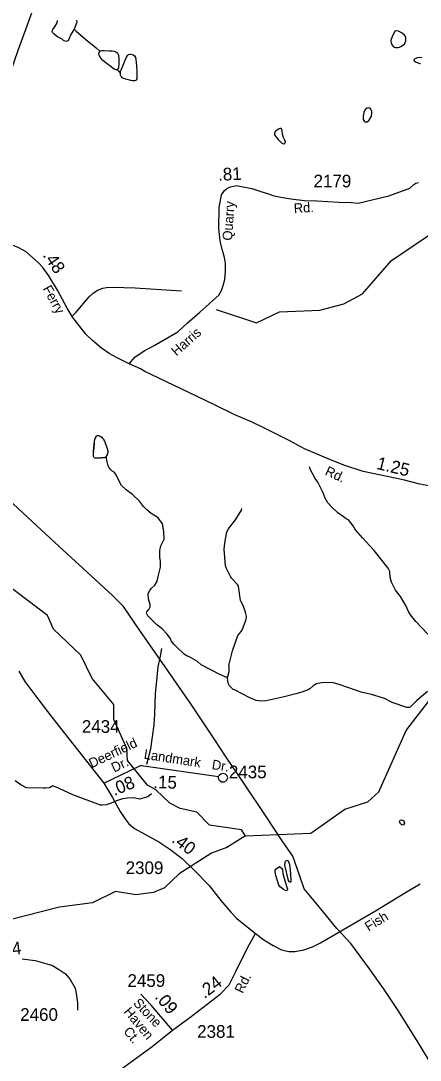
# Model space of a CAD drawing. Extents: x 1473865 to 1648260, y 639067 to 773536.
# Drawn here: x 1577486 to 1581425, y 678674 to 688926 of the extents above; entities that cross this region are included whole.
import ezdxf

# ---------------------------------------------------------------- set-up
doc = ezdxf.new("R2010")
doc.units = 0
for name, color, linetype in [('Exist Hydrographic Creek Single Shore', 7, 'Continuous'), ('Exist Hydrographic Misc Water Feature', 7, 'Continuous'), ('Exist Road Non-System Type 51', 7, 'Continuous'), ('Exist Road Secondary Mileage Hundredths English Label', 7, 'Continuous'), ('Exist Road Secondary Type 51 Attributed', 7, 'Continuous'), ('Exist Road Secondary Type 51 Label', 7, 'Continuous'), ('Exist Road Secondary Type 51 Number Label', 7, 'Continuous'), ('Exist Utilities Electrical Transmission Line', 7, 'Continuous')]:
    doc.layers.add(name, color=color, linetype=linetype)

msp = doc.modelspace()

# ---------------------------------------------------------------- linework, layer by layer
at = {"layer": 'Exist Hydrographic Creek Single Shore'}
for points in [[(1579411, 686080), (1579809, 685947), (1580036, 686054), (1580436, 686072), (1580670, 686136), (1580855, 686234), (1581143, 686563), (1581598, 686872)], [(1579703, 680887), (1580345, 680914), (1580682, 681150), (1580908, 681221), (1581018, 681321), (1581285, 681926), (1581540, 682255)]]:
    msp.add_lwpolyline(points, dxfattribs=at)
at = {"layer": 'Exist Hydrographic Misc Water Feature'}
msp.add_line((1578435, 688445), (1578468, 688407), dxfattribs=at)
for points in [[(1578012, 688845), (1577999, 688825), (1577978, 688791), (1577952, 688728), (1577929, 688721), (1577906, 688733), (1577895, 688745), (1577879, 688750), (1577848, 688768), (1577834, 688779), (1577816, 688794), (1577800, 688809), (1577795, 688819), (1577797, 688834), (1577801, 688841), (1577809, 688850), (1577822, 688865), (1577843, 688905), (1577849, 688928)], [(1578035, 688933), (1578037, 688912), (1578012, 688845)], [(1578012, 688845), (1578033, 688824), (1578151, 688722), (1578190, 688693), (1578229, 688661), (1578264, 688625)], [(1581261, 688689), (1581268, 688695), (1581273, 688703), (1581277, 688712), (1581282, 688727), (1581283, 688737), (1581283, 688747), (1581283, 688759), (1581282, 688765), (1581279, 688771), (1581269, 688783), (1581246, 688804), (1581217, 688822), (1581210, 688824), (1581188, 688827), (1581173, 688823), (1581149, 688768), (1581134, 688736), (1581134, 688723), (1581137, 688709), (1581149, 688685), (1581162, 688669), (1581182, 688663), (1581204, 688662), (1581220, 688665), (1581235, 688672), (1581261, 688689)], [(1578264, 688625), (1578254, 688614), (1578252, 688606), (1578254, 688588), (1578258, 688580), (1578275, 688555), (1578283, 688547), (1578405, 688453), (1578429, 688441), (1578435, 688445)], [(1578435, 688445), (1578447, 688456), (1578451, 688463), (1578456, 688503), (1578456, 688511), (1578457, 688555), (1578454, 688584), (1578442, 688602), (1578431, 688615), (1578409, 688622), (1578387, 688627), (1578357, 688628), (1578309, 688629), (1578285, 688629), (1578264, 688625)], [(1578468, 688407), (1578470, 688425), (1578479, 688448), (1578525, 688561), (1578540, 688588), (1578548, 688593), (1578564, 688598), (1578572, 688598), (1578594, 688590), (1578606, 688579), (1578616, 688565), (1578621, 688548), (1578625, 688515), (1578628, 688479), (1578630, 688427), (1578629, 688355), (1578625, 688343), (1578619, 688337), (1578611, 688334), (1578587, 688334), (1578570, 688338), (1578499, 688358), (1578487, 688365), (1578479, 688372), (1578473, 688379), (1578470, 688387), (1578468, 688407)], [(1581441, 688560), (1581415, 688563), (1581397, 688561), (1581370, 688550), (1581364, 688544), (1581362, 688536), (1581366, 688530), (1581384, 688517), (1581420, 688505), (1581426, 688505)], [(1580864, 687999), (1580863, 687993), (1580862, 687952), (1580872, 687936), (1580880, 687930), (1580900, 687929), (1580914, 687939), (1580922, 687947), (1580943, 687987), (1580948, 688011), (1580948, 688034), (1580938, 688053), (1580931, 688063), (1580919, 688067), (1580903, 688063), (1580886, 688054), (1580880, 688046), (1580868, 688020), (1580864, 687999)], [(1580011, 687772), (1580024, 687755), (1580034, 687744), (1580041, 687738), (1580051, 687729), (1580058, 687722), (1580064, 687718), (1580076, 687711), (1580084, 687713), (1580090, 687718), (1580092, 687723), (1580095, 687728), (1580095, 687736), (1580090, 687745), (1580085, 687755), (1580076, 687775), (1580071, 687796), (1580068, 687817), (1580063, 687839), (1580060, 687853), (1580059, 687857), (1580053, 687863), (1580047, 687863), (1580041, 687863), (1580028, 687858), (1580014, 687847), (1579995, 687834), (1579990, 687825), (1579988, 687814), (1579988, 687809), (1579989, 687800), (1579996, 687789), (1580008, 687776), (1580011, 687772)], [(1578329, 684629), (1578326, 684623), (1578324, 684621), (1578319, 684620), (1578316, 684619), (1578307, 684616), (1578302, 684616), (1578296, 684614), (1578291, 684614), (1578283, 684614), (1578273, 684613), (1578267, 684611), (1578261, 684612), (1578257, 684612), (1578244, 684612), (1578236, 684612), (1578228, 684612), (1578218, 684612), (1578211, 684614), (1578207, 684621), (1578204, 684627), (1578203, 684640), (1578203, 684648), (1578203, 684654), (1578204, 684664), (1578205, 684670), (1578205, 684675), (1578204, 684683), (1578204, 684688), (1578204, 684693), (1578206, 684698), (1578209, 684709), (1578210, 684720), (1578209, 684730), (1578210, 684734), (1578212, 684740), (1578213, 684744), (1578213, 684754), (1578214, 684761), (1578213, 684775), (1578214, 684785), (1578215, 684792), (1578217, 684796), (1578220, 684803), (1578225, 684814), (1578229, 684825), (1578230, 684829), (1578233, 684831), (1578237, 684834), (1578241, 684836), (1578246, 684836), (1578253, 684835), (1578257, 684834), (1578263, 684831), (1578268, 684829), (1578272, 684825), (1578279, 684821), (1578286, 684818), (1578292, 684810), (1578297, 684803), (1578302, 684796), (1578305, 684790), (1578311, 684781), (1578316, 684772), (1578319, 684761), (1578322, 684751), (1578325, 684745), (1578328, 684736), (1578331, 684731), (1578332, 684728), (1578334, 684717), (1578338, 684707), (1578340, 684696), (1578344, 684679), (1578343, 684669), (1578342, 684662), (1578341, 684657), (1578338, 684652), (1578338, 684648), (1578337, 684644), (1578334, 684640), (1578332, 684634), (1578329, 684629)], [(1578329, 684629), (1578326, 684623), (1578324, 684621), (1578316, 684619), (1578307, 684616), (1578296, 684614), (1578267, 684611), (1578228, 684612), (1578218, 684612), (1578211, 684614), (1578207, 684621), (1578204, 684627), (1578203, 684640), (1578203, 684648), (1578203, 684654), (1578204, 684683), (1578213, 684775), (1578214, 684785), (1578215, 684792), (1578217, 684796), (1578230, 684829), (1578237, 684834), (1578241, 684836), (1578246, 684836), (1578253, 684835), (1578257, 684834), (1578263, 684831), (1578268, 684829), (1578286, 684818), (1578292, 684810), (1578297, 684803), (1578302, 684796), (1578311, 684781), (1578316, 684772), (1578332, 684728), (1578338, 684707), (1578344, 684679), (1578343, 684669), (1578341, 684657), (1578337, 684644), (1578332, 684634), (1578329, 684629)], [(1579525, 682446), (1579450, 682479), (1579263, 682575), (1579228, 682605), (1579160, 682645), (1579128, 682661), (1579120, 682661), (1579097, 682679), (1579021, 682750), (1578994, 682777), (1578970, 682811), (1578964, 682827), (1578928, 682876), (1578879, 682928), (1578828, 682968), (1578737, 683056), (1578727, 683082), (1578729, 683098), (1578749, 683121), (1578762, 683145), (1578762, 683169), (1578744, 683225), (1578743, 683277), (1578755, 683301), (1578772, 683325), (1578808, 683361), (1578832, 683400), (1578845, 683457), (1578862, 683536), (1578863, 683592), (1578857, 683636), (1578856, 683700), (1578868, 683748), (1578899, 683812), (1578896, 683890), (1578883, 683964), (1578839, 684024), (1578772, 684065), (1578728, 684102), (1578697, 684134), (1578677, 684162), (1578655, 684187), (1578586, 684255), (1578525, 684299), (1578479, 684341), (1578420, 684457), (1578406, 684474), (1578384, 684486), (1578369, 684500), (1578361, 684514), (1578349, 684538), (1578337, 684576), (1578329, 684629)], [(1581499, 682877), (1581383, 683001), (1581330, 683067), (1581310, 683100), (1581283, 683160), (1581253, 683208), (1581229, 683247), (1581180, 683309), (1581141, 683390), (1581128, 683438), (1581126, 683494), (1581107, 683526), (1580971, 683700), (1580929, 683748), (1580856, 683827), (1580787, 683906), (1580775, 683922), (1580763, 683946), (1580718, 684003), (1580696, 684015), (1580668, 684033), (1580611, 684072), (1580553, 684128), (1580514, 684173), (1580486, 684217), (1580465, 684278), (1580414, 684374), (1580390, 684410), (1580341, 684503), (1580332, 684527)], [(1579525, 682446), (1579539, 682508), (1579541, 682556), (1579538, 682568), (1579573, 682712), (1579627, 682863), (1579659, 682903), (1579672, 682927), (1579709, 683022), (1579711, 683054), (1579703, 683094), (1579674, 683167), (1579651, 683208), (1579632, 683351), (1579624, 683367), (1579565, 683428), (1579553, 683444), (1579514, 683525), (1579506, 683549), (1579492, 683713), (1579497, 683773), (1579518, 683885), (1579534, 683916), (1579603, 684004), (1579661, 684099), (1579665, 684115)], [(1579703, 680887), (1579662, 680947), (1579346, 680993), (1579223, 681120), (1579056, 681157), (1578957, 681208), (1578817, 681342), (1578735, 681386), (1578538, 681630), (1578531, 681748), (1578402, 682033), (1578404, 682184), (1578191, 682438), (1578078, 682670), (1577807, 682925), (1577750, 683061), (1577231, 683452)], [(1581497, 682311), (1581392, 682223), (1581324, 682157), (1581316, 682153), (1581292, 682154), (1581148, 682201), (1581073, 682242), (1581021, 682259), (1580945, 682280), (1580841, 682305), (1580720, 682346), (1580626, 682379), (1580570, 682396), (1580546, 682398), (1580450, 682395), (1580402, 682386), (1580370, 682366), (1580337, 682337), (1580321, 682327), (1580256, 682304), (1580199, 682288), (1580084, 682258), (1579904, 682220), (1579864, 682214), (1579832, 682219), (1579808, 682223), (1579744, 682249), (1579593, 682326), (1579581, 682332), (1579543, 682368), (1579532, 682392), (1579525, 682446)], [(1578774, 681300), (1578737, 681273), (1578657, 681248), (1578601, 681261), (1578537, 681260), (1578489, 681252), (1578428, 681233), (1578376, 681210), (1578328, 681194), (1578288, 681189), (1578272, 681191), (1577999, 681291), (1577865, 681354), (1577850, 681362), (1577808, 681376), (1577794, 681376), (1577769, 681361), (1577729, 681357), (1577705, 681357), (1577541, 681359), (1577486, 681389), (1577430, 681429)], [(1581227, 681043), (1581239, 681046), (1581263, 681034), (1581269, 681012), (1581261, 680996), (1581247, 680992), (1581231, 681004), (1581221, 681028), (1581227, 681043)], [(1579703, 680887), (1579518, 680773), (1579367, 680717), (1579047, 680513), (1578903, 680375), (1578794, 680328), (1578619, 680305), (1578419, 680339), (1578193, 680225), (1577867, 680183), (1577206, 680016)], [(1580144, 680429), (1580152, 680437), (1580152, 680453), (1580145, 680553), (1580140, 680601), (1580126, 680637), (1580114, 680645), (1580102, 680641), (1580088, 680628), (1580086, 680598), (1580122, 680445), (1580128, 680437), (1580144, 680429)], [(1580038, 680583), (1580059, 680566), (1580065, 680554), (1580071, 680514), (1580088, 680442), (1580117, 680361), (1580115, 680353), (1580109, 680347), (1580099, 680345), (1580075, 680358), (1580043, 680384), (1580032, 680402), (1580001, 680495), (1579993, 680531), (1579993, 680547), (1580004, 680563), (1580038, 680583)]]:
    msp.add_lwpolyline(points, dxfattribs=at)
at = {"layer": 'Exist Road Non-System Type 51'}
for points in [[(1577992, 686012), (1578032, 686051), (1578159, 686202), (1578198, 686241), (1578243, 686270), (1578296, 686288), (1578330, 686297), (1578389, 686298), (1578612, 686293), (1579071, 686262)], [(1578728, 681595), (1578768, 681745), (1578800, 681981), (1578809, 682086), (1578814, 682290), (1578823, 682382), (1578840, 682553), (1578863, 682658), (1578878, 682736)], [(1579437, 681471), (1579443, 681486), (1579457, 681498), (1579479, 681504), (1579500, 681498), (1579518, 681482), (1579524, 681457), (1579510, 681429), (1579487, 681417), (1579465, 681418), (1579446, 681432), (1579436, 681451), (1579437, 681471)], [(1577499, 679675), (1577628, 679658), (1577742, 679626), (1577798, 679607), (1577856, 679573), (1577926, 679525), (1577974, 679471), (1578022, 679386), (1578032, 679333), (1578044, 679241), (1578044, 679169)]]:
    msp.add_lwpolyline(points, dxfattribs=at)
at = {"layer": 'Exist Road Secondary Type 51 Attributed'}
for points in [[(1577757, 689442), (1577703, 689294), (1577638, 689129), (1577537, 688848), (1577455, 688633), (1577333, 688268), (1577234, 688039), (1577115, 687810), (1577084, 687770), (1577034, 687684), (1576952, 687533), (1576800, 687289), (1576622, 687034)], [(1578556, 685543), (1578610, 685609), (1578701, 685671), (1578801, 685724), (1579034, 685857), (1579128, 685944), (1579250, 686051), (1579309, 686105), (1579382, 686170), (1579438, 686219), (1579464, 686266), (1579483, 686316), (1579499, 686376), (1579503, 686455), (1579503, 686531), (1579493, 686593), (1579473, 686675), (1579453, 686752), (1579439, 686879), (1579443, 687083), (1579465, 687210), (1579493, 687251), (1579515, 687268), (1579544, 687286), (1579613, 687301), (1579763, 687271), (1579853, 687243), (1579928, 687218), (1579971, 687204), (1580051, 687187), (1580149, 687171), (1580285, 687155), (1580406, 687149), (1580623, 687137), (1580744, 687133), (1580812, 687128), (1581116, 687200), (1581322, 687274), (1581362, 687310), (1581383, 687324), (1581408, 687332)], [(1578556, 685543), (1578431, 685605), (1578357, 685646), (1578282, 685697), (1578192, 685774), (1578126, 685835), (1578000, 685999), (1577944, 686093), (1577849, 686268), (1577762, 686409), (1577703, 686492), (1577662, 686540), (1577539, 686646), (1577468, 686686), (1577025, 686872), (1576728, 686987), (1576622, 687034)], [(1581675, 684309), (1581421, 684355), (1581255, 684398), (1580862, 684481), (1580680, 684539), (1580539, 684595), (1580284, 684703), (1580139, 684782), (1579889, 684909), (1579766, 684968), (1579597, 685038), (1579391, 685141), (1579148, 685257), (1578771, 685438), (1578708, 685468), (1578666, 685492), (1578556, 685543)], [(1577465, 682511), (1577524, 682408), (1577665, 682224), (1577791, 682058), (1578306, 681407)], [(1578306, 681407), (1578476, 681489), (1578667, 681580), (1578675, 681580)], [(1578675, 681580), (1579437, 681471)], [(1578306, 681407), (1578389, 681264), (1578466, 681127), (1578512, 681058), (1578551, 681007), (1578606, 680958), (1578846, 680829), (1578957, 680757), (1579078, 680665), (1579210, 680535), (1579342, 680397), (1579457, 680249), (1579556, 680133), (1579615, 680072), (1579799, 679923)], [(1579799, 679923), (1579883, 679862), (1579973, 679804), (1580058, 679761), (1580130, 679747), (1580188, 679745), (1580276, 679762), (1580361, 679792), (1580441, 679831), (1580983, 680147), (1581279, 680328), (1581425, 680412)], [(1578981, 678969), (1579152, 679095), (1579451, 679326), (1579539, 679417), (1579611, 679556), (1579723, 679782), (1579799, 679923)], [(1578981, 678969), (1578773, 679216), (1578668, 679326)], [(1576982, 677769), (1577088, 677771), (1577185, 677782), (1577297, 677798), (1577375, 677821), (1577474, 677857), (1577587, 677923), (1578158, 678344), (1578372, 678511), (1578767, 678799), (1578977, 678966), (1578981, 678969)]]:
    msp.add_lwpolyline(points, dxfattribs=at)
at = {"layer": 'Exist Utilities Electrical Transmission Line'}
msp.add_lwpolyline([(1581525, 678647), (1581411, 678838), (1581208, 679165), (1581064, 679382), (1580926, 679574), (1580739, 679824), (1580602, 679972), (1580427, 680188), (1580280, 680365), (1580234, 680500), (1580170, 680687), (1580063, 680838), (1579904, 681078), (1579685, 681406), (1579512, 681664), (1579400, 681835), (1579163, 682188), (1578911, 682555), (1578661, 682912), (1578499, 683150), (1578394, 683255), (1578218, 683415), (1577863, 683741), (1577596, 683992), (1577318, 684247)], dxfattribs=at)

# ---------------------------------------------------------------- texts
at = {"layer": 'Exist Road Secondary Mileage Hundredths English Label'}
for s, rotation, p in [('.81', 2.498, (1579434, 687348)), ('.48', 303.9463, (1577698, 686612)), ('1.25', 346.3636, (1580987, 684507)), ('.08', 22.1833, (1578407, 681279)), ('.15', 358.2208, (1578791, 681358)), ('.40', 322.6989, (1578965, 680832)), ('.04', 6.8737, (1577267, 679695)), ('.24', 37.6446, (1579298, 679276)), ('.09', 310.0452, (1578800, 679293))]:
    msp.add_text(s, height=125, rotation=rotation, dxfattribs=at).set_placement(p)
at = {"layer": 'Exist Road Secondary Type 51 Label'}
for s, rotation, p in [('Quarry', 86.3319, (1579569, 686756)), ('Rd.', 3.0132, (1580180, 687030)), ('Ferry', 298.7075, (1577699, 686285)), ('Harris', 41.5279, (1579021, 685614)), ('Rd.', 335.2079, (1580478, 684451)), ('Deerfield', 25.4325, (1578185, 681553)), ('Landmark', 351.2177, (1578695, 681648)), ('Dr.', 25.4325, (1578406, 681510)), ('Dr.', 351.2177, (1579365, 681546)), ('Fish', 31.4458, (1580915, 679941)), ('Rd.', 63.7408, (1579674, 679326)), ('Stone', 313.5779, (1578588, 679231)), ('Haven', 310.0452, (1578495, 679149)), ('Ct.', 310.0452, (1578492, 678955))]:
    msp.add_text(s, height=95, rotation=rotation, dxfattribs=at).set_placement(p)
at = {"layer": 'Exist Road Secondary Type 51 Number Label'}
for s, p in [('2179', (1580373, 687283)), ('2434', (1578088, 681903)), ('2435', (1579538, 681455)), ('2309', (1578520, 680510)), ('2459', (1578538, 679397)), ('2460', (1577480, 679062)), ('2381', (1579225, 678895))]:
    msp.add_text(s, height=125, dxfattribs=at).set_placement(p)

doc.saveas('drawing.dxf')
